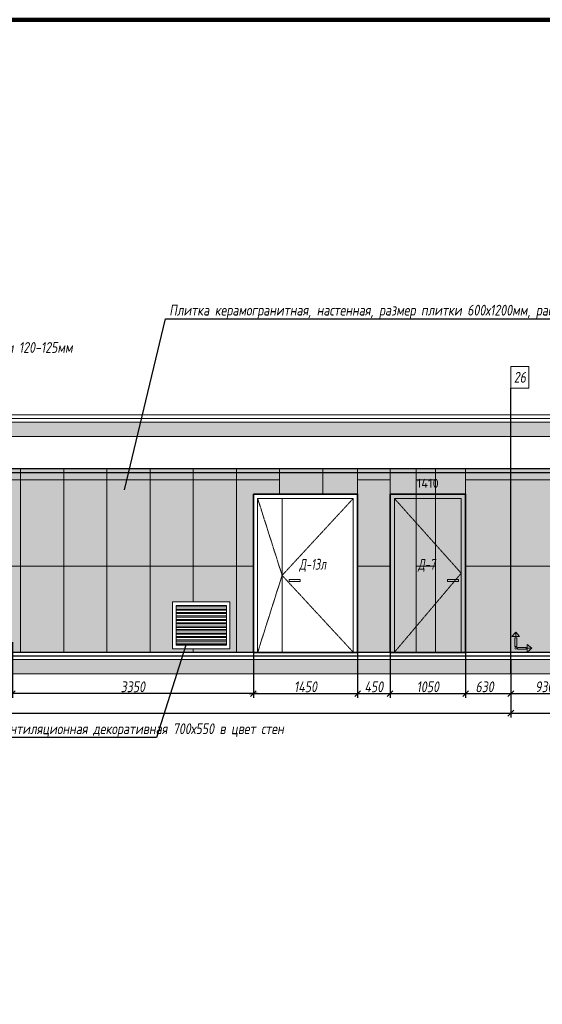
# Model space of a CAD drawing. Header units: millimetres. Extents: x -84210938 to 7466299, y -86687 to 22081.
# Tile 261 of 308: x 170528 to 177793, y 3671 to 17359. Entities that reach past the tile are written whole.
import ezdxf
from ezdxf import colors
from ezdxf.entities.mleader import LeaderData, LeaderLine
from ezdxf.math import Vec2, Vec3

# ---------------------------------------------------------------- set-up
doc = ezdxf.new("R2010")
doc.units = ezdxf.units.MM
doc.linetypes.add('( Hidden )', pattern=[0.375, 0.25, -0.125])
doc.linetypes.add('DASHDOT', pattern=[25.4, 12.7, -6.35, 0, -6.35])
doc.layers.get('Defpoints').update_dxf_attribs({"color": 31})
for name, color, linetype, lineweight in [('A-DETL-GENF', 7, 'Continuous', 5), ('dim_pot', 183, 'Continuous', 9), ('meb', 26, 'Continuous', 15), ('Двери', 7, 'Continuous', 5), ('Отделка стен', 253, 'Continuous', 0)]:
    doc.layers.add(name, color=color, linetype=linetype, lineweight=lineweight)
doc.layers.add('dim_razv', color=7, linetype='DASHDOT', lineweight=9, true_color=0x285228)
doc.layers.add('pol', color=7, linetype='Continuous', lineweight=15, true_color=0x55666d)
doc.styles.add('fl_iso paper', font='isocpeur.ttf', dxfattribs={"width": 0.8, "oblique": 10})
doc.styles.add('GODT type AU', font='isocpeur.ttf')
doc.styles.add('In tre', font='isocpeur.ttf', dxfattribs={"width": 0.8, "oblique": 10})
doc.dimstyles.new('In tre 1_50', dxfattribs={"dimtxt": 150, "dimasz": 80, "dimexe": 60, "dimexo": 10, "dimgap": 20, "dimtad": 1, "dimdec": 0, "dimrnd": 5, "dimzin": 0, "dimdsep": 46, "dimtxsty": 'fl_iso paper', "dimblk": 'OBLIQUE', "dimcen": 0, "dimdle": 60, "dimadec": 0, "dimazin": 0, "dimtfac": 1, "dimtdec": 0, "dimtofl": 0, "dimtmove": 1, "dimatfit": 1, "dimfxl": 40, "dimtolj": 1, "dimtzin": 0, "dimarcsym": 1})

# ---------------------------------------------------------------- blocks, each defined once
blk = doc.blocks.new('_Oblique')
at = {"color": 0, "linetype": 'ByBlock', "lineweight": -2}
blk.add_line((-0.5, -0.5), (0.5, 0.5), dxfattribs=at)
blk = doc.blocks.new('*D192')
at = {"layer": 'Defpoints', "color": 0, "linetype": 'ByBlock', "transparency": 16777216}
for p in [(177356, 8264), (179366, 8264), (179366, 7718)]:
    blk.add_point(p, dxfattribs=at)
at = {"layer": 'dim_razv', "color": 0, "linetype": 'ByBlock', "lineweight": -2, "transparency": 16777216}
for p, q in [((177356, 8254), (177356, 7658)), ((179366, 8254), (179366, 7658)), ((177296, 7718), (179426, 7718))]:
    blk.add_line(p, q, dxfattribs=at)
at = {"layer": 'dim_razv', "color": 0, "linetype": 'ByBlock', "lineweight": -2, "transparency": 16777216, "xscale": 80, "yscale": 80, "zscale": 80, "rotation": 180}
blk.add_blockref('_Oblique', (177356, 7718), dxfattribs=at)
at = {"layer": 'dim_razv', "color": 0, "linetype": 'ByBlock', "lineweight": -2, "transparency": 16777216, "xscale": 80, "yscale": 80, "zscale": 80}
blk.add_blockref('_Oblique', (179366, 7718), dxfattribs=at)
at = {"layer": 'dim_razv', "color": 0, "linetype": 'ByBlock', "transparency": 16777216, "insert": (178361, 7813), "char_height": 150, "attachment_point": 5, "style": 'fl_iso paper'}
blk.add_mtext('\\A1;2010', dxfattribs=at)
blk = doc.blocks.new('*D188')
at = {"layer": 'Defpoints', "color": 0, "linetype": 'ByBlock', "transparency": 16777216}
for p in [(175676, 8564), (176726, 8564), (176726, 7990)]:
    blk.add_point(p, dxfattribs=at)
at = {"layer": 'dim_razv', "color": 0, "linetype": 'ByBlock', "lineweight": -2, "transparency": 16777216}
for p, q in [((175676, 8554), (175676, 7930)), ((176726, 8554), (176726, 7930)), ((175616, 7990), (176786, 7990))]:
    blk.add_line(p, q, dxfattribs=at)
at = {"layer": 'dim_razv', "color": 0, "linetype": 'ByBlock', "lineweight": -2, "transparency": 16777216, "xscale": 80, "yscale": 80, "zscale": 80, "rotation": 180}
blk.add_blockref('_Oblique', (175676, 7990), dxfattribs=at)
at = {"layer": 'dim_razv', "color": 0, "linetype": 'ByBlock', "lineweight": -2, "transparency": 16777216, "xscale": 80, "yscale": 80, "zscale": 80}
blk.add_blockref('_Oblique', (176726, 7990), dxfattribs=at)
at = {"layer": 'dim_razv', "color": 0, "linetype": 'ByBlock', "transparency": 16777216, "insert": (176201, 8085), "char_height": 150, "attachment_point": 5, "style": 'fl_iso paper'}
blk.add_mtext('\\A1;1050', dxfattribs=at)
blk = doc.blocks.new('*D193')
at = {"layer": 'Defpoints', "color": 0, "linetype": 'ByBlock', "transparency": 16777216}
for p in [(176726, 8564), (177356, 8464), (177356, 7990)]:
    blk.add_point(p, dxfattribs=at)
at = {"layer": 'dim_razv', "color": 0, "linetype": 'ByBlock', "lineweight": -2, "transparency": 16777216}
for p, q in [((176726, 8554), (176726, 7930)), ((177356, 8454), (177356, 7930)), ((176666, 7990), (177416, 7990))]:
    blk.add_line(p, q, dxfattribs=at)
at = {"layer": 'dim_razv', "color": 0, "linetype": 'ByBlock', "lineweight": -2, "transparency": 16777216, "xscale": 80, "yscale": 80, "zscale": 80, "rotation": 180}
blk.add_blockref('_Oblique', (176726, 7990), dxfattribs=at)
at = {"layer": 'dim_razv', "color": 0, "linetype": 'ByBlock', "lineweight": -2, "transparency": 16777216, "xscale": 80, "yscale": 80, "zscale": 80}
blk.add_blockref('_Oblique', (177356, 7990), dxfattribs=at)
at = {"layer": 'dim_razv', "color": 0, "linetype": 'ByBlock', "transparency": 16777216, "insert": (176991, 8085), "char_height": 150, "attachment_point": 5, "style": 'fl_iso paper'}
blk.add_mtext('\\A1;630', dxfattribs=at)
blk = doc.blocks.new('*D195')
at = {"layer": 'Defpoints', "color": 0, "linetype": 'ByBlock', "transparency": 16777216}
for p in [(161756, 8264), (177356, 8254), (177356, 7718)]:
    blk.add_point(p, dxfattribs=at)
at = {"layer": 'dim_razv', "color": 0, "linetype": 'ByBlock', "lineweight": -2, "transparency": 16777216}
for p, q in [((161756, 8254), (161756, 7658)), ((177356, 8244), (177356, 7658)), ((161696, 7718), (177416, 7718))]:
    blk.add_line(p, q, dxfattribs=at)
at = {"layer": 'dim_razv', "color": 0, "linetype": 'ByBlock', "lineweight": -2, "transparency": 16777216, "xscale": 80, "yscale": 80, "zscale": 80, "rotation": 180}
blk.add_blockref('_Oblique', (161756, 7718), dxfattribs=at)
at = {"layer": 'dim_razv', "color": 0, "linetype": 'ByBlock', "lineweight": -2, "transparency": 16777216, "xscale": 80, "yscale": 80, "zscale": 80}
blk.add_blockref('_Oblique', (177356, 7718), dxfattribs=at)
at = {"layer": 'dim_razv', "color": 0, "linetype": 'ByBlock', "transparency": 16777216, "insert": (169556, 7813), "char_height": 150, "attachment_point": 5, "style": 'fl_iso paper'}
blk.add_mtext('\\A1;15600', dxfattribs=at)
blk = doc.blocks.new('*D221')
at = {"layer": 'Defpoints', "color": 0, "linetype": 'ByBlock', "transparency": 16777216}
for p in [(173776, 8564), (175226, 8564), (175226, 7990)]:
    blk.add_point(p, dxfattribs=at)
at = {"layer": 'dim_razv', "color": 0, "linetype": 'ByBlock', "lineweight": -2, "transparency": 16777216}
for p, q in [((173776, 8554), (173776, 7930)), ((175226, 8554), (175226, 7930)), ((173716, 7990), (175286, 7990))]:
    blk.add_line(p, q, dxfattribs=at)
at = {"layer": 'dim_razv', "color": 0, "linetype": 'ByBlock', "lineweight": -2, "transparency": 16777216, "xscale": 80, "yscale": 80, "zscale": 80, "rotation": 180}
blk.add_blockref('_Oblique', (173776, 7990), dxfattribs=at)
at = {"layer": 'dim_razv', "color": 0, "linetype": 'ByBlock', "lineweight": -2, "transparency": 16777216, "xscale": 80, "yscale": 80, "zscale": 80}
blk.add_blockref('_Oblique', (175226, 7990), dxfattribs=at)
at = {"layer": 'dim_razv', "color": 0, "linetype": 'ByBlock', "transparency": 16777216, "insert": (174501, 8085), "char_height": 150, "attachment_point": 5, "style": 'fl_iso paper'}
blk.add_mtext('\\A1;1450', dxfattribs=at)
blk = doc.blocks.new('*D222')
at = {"layer": 'Defpoints', "color": 0, "linetype": 'ByBlock', "transparency": 16777216}
for p in [(175226, 8564), (175676, 8564), (175676, 7990)]:
    blk.add_point(p, dxfattribs=at)
at = {"layer": 'dim_razv', "color": 0, "linetype": 'ByBlock', "lineweight": -2, "transparency": 16777216}
for p, q in [((175226, 8554), (175226, 7930)), ((175676, 8554), (175676, 7930)), ((175166, 7990), (175736, 7990))]:
    blk.add_line(p, q, dxfattribs=at)
at = {"layer": 'dim_razv', "color": 0, "linetype": 'ByBlock', "lineweight": -2, "transparency": 16777216, "xscale": 80, "yscale": 80, "zscale": 80, "rotation": 180}
blk.add_blockref('_Oblique', (175226, 7990), dxfattribs=at)
at = {"layer": 'dim_razv', "color": 0, "linetype": 'ByBlock', "lineweight": -2, "transparency": 16777216, "xscale": 80, "yscale": 80, "zscale": 80}
blk.add_blockref('_Oblique', (175676, 7990), dxfattribs=at)
at = {"layer": 'dim_razv', "color": 0, "linetype": 'ByBlock', "transparency": 16777216, "insert": (175451, 8085), "char_height": 150, "attachment_point": 5, "style": 'fl_iso paper'}
blk.add_mtext('\\A1;450', dxfattribs=at)
blk = doc.blocks.new('*D223')
at = {"layer": 'Defpoints', "color": 0, "linetype": 'ByBlock', "transparency": 16777216}
for p in [(178286, 8564), (177356, 8264), (178286, 7990)]:
    blk.add_point(p, dxfattribs=at)
at = {"layer": 'dim_razv', "color": 0, "linetype": 'ByBlock', "lineweight": -2, "transparency": 16777216}
for p, q in [((178286, 8554), (178286, 7930)), ((177356, 8254), (177356, 7930)), ((177296, 7990), (178346, 7990))]:
    blk.add_line(p, q, dxfattribs=at)
at = {"layer": 'dim_razv', "color": 0, "linetype": 'ByBlock', "lineweight": -2, "transparency": 16777216, "xscale": 80, "yscale": 80, "zscale": 80, "rotation": 180}
blk.add_blockref('_Oblique', (177356, 7990), dxfattribs=at)
at = {"layer": 'dim_razv', "color": 0, "linetype": 'ByBlock', "lineweight": -2, "transparency": 16777216, "xscale": 80, "yscale": 80, "zscale": 80}
blk.add_blockref('_Oblique', (178286, 7990), dxfattribs=at)
at = {"layer": 'dim_razv', "color": 0, "linetype": 'ByBlock', "transparency": 16777216, "insert": (177821, 8085), "char_height": 150, "attachment_point": 5, "style": 'fl_iso paper'}
blk.add_mtext('\\A1;930', dxfattribs=at)
blk = doc.blocks.new('1')
at = {"layer": 'pol', "linetype": 'ByBlock'}
h = blk.add_hatch(color=1, dxfattribs=at)
h.paths.add_polyline_path([(35776, 73135), (35803, 73135), (35803, 73259), (35776, 73259)])
h.paths.add_polyline_path([(35790, 73275), (35843, 73275), (35790, 73338)])
h.paths.add_polyline_path([(35790, 73275), (35736, 73275), (35790, 73338)])
edge = h.paths.add_edge_path()
edge.add_arc((35790, 73111), 13.4, 0, 360)
h = blk.add_hatch(color=1, dxfattribs=at)
h.paths.add_polyline_path([(35813, 73097), (35813, 73124), (35937, 73124), (35937, 73097)])
h.paths.add_polyline_path([(35952, 73111), (35952, 73164), (36016, 73111)])
h.paths.add_polyline_path([(35952, 73111), (35952, 73057), (36016, 73111)])
at = {"layer": 'pol', "color": 1, "linetype": 'ByBlock'}
for points in [[(35790, 73275), (35736, 73275), (35790, 73338), (35790, 73275)], [(35790, 73275), (35843, 73275), (35790, 73338), (35790, 73275)], [(35952, 73111), (35952, 73164), (36016, 73111), (35952, 73111)], [(35952, 73111), (35952, 73057), (36016, 73111), (35952, 73111)]]:
    blk.add_lwpolyline(points, dxfattribs=at)
for points in [[(35776, 73135), (35803, 73135), (35803, 73259), (35776, 73259)], [(35813, 73097), (35813, 73124), (35937, 73124), (35937, 73097)]]:
    blk.add_lwpolyline(points, close=True, dxfattribs=at)
blk.add_circle((35790, 73111), 13.4, dxfattribs=at)
blk = doc.blocks.new('*D750')
at = {"layer": 'Defpoints', "color": 0, "linetype": 'ByBlock', "transparency": 16777216}
for p in [(170426, 8714), (173776, 8564), (170426, 7990)]:
    blk.add_point(p, dxfattribs=at)
at = {"layer": 'dim_razv', "color": 0, "linetype": 'ByBlock', "lineweight": -2, "transparency": 16777216}
for p, q in [((170426, 8704), (170426, 7930)), ((173776, 8554), (173776, 7930)), ((173836, 7990), (170366, 7990))]:
    blk.add_line(p, q, dxfattribs=at)
at = {"layer": 'dim_razv', "color": 0, "linetype": 'ByBlock', "lineweight": -2, "transparency": 16777216, "xscale": 80, "yscale": 80, "zscale": 80, "rotation": 180}
blk.add_blockref('_Oblique', (170426, 7990), dxfattribs=at)
at = {"layer": 'dim_razv', "color": 0, "linetype": 'ByBlock', "lineweight": -2, "transparency": 16777216, "xscale": 80, "yscale": 80, "zscale": 80}
blk.add_blockref('_Oblique', (173776, 7990), dxfattribs=at)
at = {"layer": 'dim_razv', "color": 0, "linetype": 'ByBlock', "transparency": 16777216, "insert": (172101, 8085), "char_height": 150, "attachment_point": 5, "style": 'fl_iso paper'}
blk.add_mtext('\\A1;3350', dxfattribs=at)

msp = doc.modelspace()

# ---------------------------------------------------------------- hatches: boundary and pattern name
at = {"layer": 'A-DETL-GENF'}
h = msp.add_hatch(dxfattribs=at)
h.set_pattern_fill('ANSI35', color=256, scale=20, style=0)
h.set_pattern_definition([(45, (32373.26, 722.8), (-89.80256, 89.80256), []), (45, (32463.07, 722.8), (-89.80256, 89.80256), [158.75, -31.75, 0, -31.75])])
h.paths.add_polyline_path([(154647.4, 11564), (203744.9, 11564), (203744.9, 11764), (154647.4, 11764)])
h.paths.add_polyline_path([(154647.4, 8264), (203744.9, 8264), (203744.9, 8464), (154647.4, 8464)])
at = {"layer": 'dim_razv', "true_color": 0xeceae4, "transparency": 33554687}
h = msp.add_hatch(dxfattribs=at)
h.set_pattern_fill('AR-SAND', color=254, scale=3, angle=315)
h.paths.add_polyline_path([(155506, 8564), (155506, 11114), (162286, 11114), (162286, 8564), (161756, 8564), (161756, 10764), (160156, 10764), (160156, 8564)])
h.paths.add_polyline_path([(163986, 8564), (163986, 11114), (175676, 11114), (175676, 8564), (175226, 8564), (175226, 10764), (173776, 10764), (173776, 8564), (166506, 8564), (166506, 10744), (164546, 10744), (164546, 8564)])
h.paths.add_polyline_path([(172651, 8614), (173451, 8614), (173451, 9264), (172651, 9264)], flags=16)
h.paths.add_polyline_path([(176726, 11114), (178286, 11114), (178286, 8564), (176726, 8564)])
h.paths.add_polyline_path([(180496, 11114), (184626, 11114), (184626, 8564), (180496, 8564)])
h.paths.add_polyline_path([(185676, 11114), (197536, 11114), (197536, 8564), (185676, 8564)])
h.paths.add_polyline_path([(187286, 9994), (188036, 9994), (188036, 8644), (187286, 8644)], flags=16)
h.paths.add_polyline_path([(198586, 11114), (201931, 11114), (201931, 8564), (198586, 8564)])
h.paths.add_polyline_path([(200121, 9994), (200871, 9994), (200871, 8644), (200121, 8644)], flags=16)
h.paths.add_polyline_path([(202981, 11114), (203236, 11114), (203236, 8564), (202981, 8564)])
at = {"layer": 'dim_razv', "true_color": 0xcccccc}
h = msp.add_hatch(dxfattribs=at)
h.set_pattern_fill('AR-SAND', color=254, scale=3, angle=315)
h.set_pattern_definition([(352.5, (53849.76, -2574.63), (100.42605, 107.2144), [0, -115.824, 0, -129.54, 0, -123.825]), (322.5, (53849.76, -2574.63), (247.41986, 56.70328), [0, -62.484, 0, -104.394, 0, -40.005]), (282.5, (53783.49, -2508.36), (168.0997, -167.48995), [0, -38.1, 0, -137.16, 0, -179.07]), (272.5, (53783.49, -2508.36), (209.26523, -114.68433), [0, -19.05, 0, -89.916, 0, -102.87])])
h.paths.add_polyline_path([(174275.2, 9579), (174425.2, 9579), (174425.2, 9549), (174275.2, 9549)])
h = msp.add_hatch(dxfattribs=at)
h.set_pattern_fill('AR-SAND', color=254, scale=3, angle=315)
h.set_pattern_definition([(352.5, (55048.94, -2574.63), (100.42605, 107.2144), [0, -115.824, 0, -129.54, 0, -123.825]), (322.5, (55048.94, -2574.63), (247.41986, 56.70328), [0, -62.484, 0, -104.394, 0, -40.005]), (282.5, (54982.67, -2508.36), (168.0997, -167.48995), [0, -38.1, 0, -137.16, 0, -179.07]), (272.5, (54982.67, -2508.36), (209.26523, -114.68433), [0, -19.05, 0, -89.916, 0, -102.87])])
h.paths.add_polyline_path([(176476, 9579), (176626, 9579), (176626, 9549), (176476, 9549)])
at = {"layer": 'meb', "lineweight": 9, "true_color": 0x000000, "transparency": 33554687}
h = msp.add_hatch(dxfattribs=at)
h.set_pattern_fill('WOOD6', color=18, scale=500, angle=70, pattern_type=2)
h.set_pattern_definition([(65.6014, (22147.9, 13734.75), (171.008879, 469.846507), [32.596, -6486.6055]), (74.3987, (22185.486, 13721.068), (1582.275289, 5809.165425), [32.596, -6486.6065]), (66.9874, (21973.623, 13782.217), (171.0084906, 469.846981), [47.5655, -9465.5815]), (73.0127, (21945.432, 13792.478), (2608.34782, 8628.2388574), [47.5655, -9465.5825]), (65.4262, (22093.002, 13722.804), (2692.964117, 5936.9969055), [62.6995, -12477.2345]), (74.5739, (22219.86, 13676.631), (1582.2764426, 5809.1649888), [62.6995, -12477.2365]), (68.1525, (22005.649, 13738.635), (171.0092826, 469.8465317), [77.5405, -15430.521]), (71.8476, (21892.89, 13779.678), (4660.4585783, 14266.3986336), [77.5405, -15430.522]), (63.4182, (22045.162, 13737.556), (2008.926161, 4057.6106541), [65.4315, -13020.817]), (74.5739, (22271.544, 13657.82), (1582.2764426, 5809.1649888), [62.6995, -12477.2365]), (71.8476, (21852.954, 13794.214), (4660.4585783, 14266.3986336), [77.5405, -15430.522]), (70, (22158.25, 13361.2), (-469.8463, 171.01), [70, -430]), (70, (22106.57, 13380), (-469.8463, 171.01), [70, -430]), (70, (21989.1, 13422.74), (-469.8463, 171.01), [70, -430]), (69.209, (21915.3424, 13449.5903), (12954.03862925, 34127.60422081), [72.507, -72434.4025]), (69.5225, (21877.912, 13463.214), (171.01042241, 469.84603378), [100.0035, -59902.08]), (82.609, (21836.997, 13478.106), (4409.75308902, 34044.93653618), [48.674, -38890.441]), (61.4686, (21852.853, 13472.334), (1666.9538994, 3117.900554), [50.5595, -10061.3315]), (70.4775, (21813.7, 13486.585), (19880.30710864, 56082.73736222), [100.0035, -59902.08]), (70.7899, (21776.268, 13500.209), (11839.88184324, 34001.03541368), [72.507, -36430.962]), (70.7899, (21736.3314, 13514.745), (11839.88184324, 34001.03541368), [72.507, -36430.962]), (76.0724, (22013.051, 13488.52), (3378.7563056, 13668.722228), [118.163, -23514.439]), (63.9277, (22130.512, 13445.767), (4188.85944166, 8585.06869065), [118.163, -23514.4345]), (76.0724, (21941.079, 13517.376), (3378.7563056, 13668.722228), [118.163, -23514.439]), (63.9277, (21800.126, 13568.668), (4188.85944166, 8585.06869065), [118.163, -23514.4345]), (85.9453, (22092.3, 13523.525), (43.186263, 1580.547963), [36.4005, -3603.6525]), (80.954, (22057.263, 13485.73), (385.2068691, 2520.240605), [78.9385, -15708.7115]), (59.0461, (22094.85, 13472.05), (6795.4575344, 11360.9666392), [78.9385, -15708.706]), (80.954, (21912.897, 13556.898), (385.2068691, 2520.240605), [78.9385, -15708.7115]), (59.0461, (21847.119, 13580.84), (6795.4575344, 11360.9666392), [78.9385, -15708.706]), (74.7636, (21967.344, 13494.514), (1411.268487, 5339.318), [120.416, -5900.381]), (63.9277, (22182.195, 13426.956), (4188.85944166, 8585.06869065), [118.163, -23514.4345]), (63.9277, (21760.189, 13583.204), (4188.85944166, 8585.06869065), [118.163, -23514.4345]), (46.8016, (21864.2, 13569.3), (1794.733447, 2007.214747), [38.079, -3769.802]), (63.9911, (21843.258, 13526.375), (2179.9383233, 4527.455938), [47.7625, -9504.722]), (73.3664, (22033.606, 13406.546), (2266.322845, 7688.5481597), [82.6425, -8432.05]), (66.6337, (22062.073, 13396.185), (171.00869, 469.8466143), [82.6425, -8432.049]), (71.5911, (21948.389, 13437.562), (5515.5177835, 16615.6266733), [60.023, -17946.92]), (70, (22041.5, 13603.2), (-469.8463, 171.01), [62.5, -437.5]), (70, (22182.45, 13551.9), (-469.8463, 171.01), [62.5, -437.5]), (51.5652, (22124.8, 13642.06), (171.00867, 469.84671), [31.623, -1549.5145]), (63.2903, (22105.57, 13603.83), (2008.926495, 4057.6104033), [42.793, -8515.826]), (76.3401, (22094.876, 13559.835), (898.24016, 3929.77849), [45.277, -4482.415]), (80.6196, (22139.313, 13594.21), (385.2061187, 2520.240567), [40.697, -8098.712]), (92.6198, (22145.946, 13634.362), (-212.463999, 3801.952825), [32.5, -6467.497]), (70, (22069.67, 13563.7), (-469.8463, 171.01), [95, -405]), (70, (22135.45, 13539.75), (-469.8463, 171.01), [95, -405]), (73.3664, (21925.308, 13634.855), (2266.322845, 7688.5481597), [85.147, -8429.5455]), (66.6337, (21887.72, 13648.535), (171.00869, 469.8466143), [85.147, -8429.545]), (70, (22234.13, 13533.1), (-469.8463, 171.01), [62.5, -437.5]), (51.5652, (22092.3, 13523.53), (171.00867, 469.84671), [55.34, -1525.7975]), (65.2365, (22126.703, 13566.874), (171.009178, 469.846743), [30.104, -5990.692]), (77.4314, (21877.002, 13516.754), (1625.459454, 7389.714305), [57.987, -11539.4265]), (88.4349, (21889.62, 13573.35), (-127.82536, 1110.70212), [23.717, -1557.4215]), (63.66, (22062.87, 13661.94), (171.008346, 469.847107), [67.9155, -4459.7755]), (76.3401, (22203.82, 13610.637), (898.24016, 3929.77849), [67.9155, -4459.7765]), (71.273, (21969.521, 13632.065), (7054.6075495, 20844.2438088), [112.528, -22393.0265]), (68.7271, (21852.052, 13674.815), (171.0088508, 469.8466633), [112.528, -22393.0255]), (61.0275, (22102.166, 13652.957), (3162.809465, 5765.986942), [48.0885, -9569.6]), (70, (21999, 13610.7), (-469.8463, 171.01), [135, -365]), (76.3401, (22255.505, 13591.826), (898.24016, 3929.77849), [67.9155, -4459.7765]), (68.7271, (21812.115, 13689.351), (171.0088508, 469.8466633), [112.528, -22393.0255]), (60.5378, (22125.46, 13695.03), (171.009083, 469.84671), [45.6205, -2995.7595]), (70, (21949.7, 13716.44), (-469.8463, 171.01), [70, -430]), (70, (21921.5, 13726.7), (-469.8463, 171.01), [70, -430]), (79.211, (22167.944, 13629.016), (556.2152697, 2990.0877084), [93.7085, -18647.955]), (76.4916, (21893.8258, 13928.33), (14455.54399161, 60185.545455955), [57.862, -83980.958]), (76.4916, (21933.7628, 13913.794), (14455.54399161, 60185.545455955), [57.862, -83980.958]), (80.0418, (21970.6607, 13876.4108), (8425.60322164, 48013.86418706), [81.2445, -57297.7555]), (62.093, (21992.218, 13825.997), (6838.6377563, 12941.5171704), [121.152, -18051.623]), (63.5515, (22060.5792, 13867.627), (13892.44688303, 27933.073674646), [57.866, -89005.62]), (67.1373, (22090.471, 13832.803), (171.0122466, 469.845349), [50.0625, -9962.4325]), (71.7899, (22135.107, 13816.557), (4831.4685046, 14736.2447852), [80.039, -15927.7715]), (70, (22191.07, 13838.75), (-469.8463, 171.01), [40, -460]), (70, (22219.26, 13828.5), (-469.8463, 171.01), [40, -460]), (68.2101, (22247.87, 13775.515), (171.0098556, 469.8463527), [80.039, -15927.7715]), (68.2101, (22299.553, 13756.704), (171.0098556, 469.8463527), [80.039, -15927.7715]), (66.4238, (22119.077, 13779.825), (171.009185, 469.8468474), [40.078, -7975.5305]), (73.5763, (22236.538, 13737.072), (2095.3090965, 7218.702968), [40.078, -7975.5315]), (66.4238, (22034.504, 13810.606), (171.009185, 469.8468474), [40.078, -7975.5305]), (73.5763, (21917.044, 13853.355), (2095.3090965, 7218.702968), [40.078, -7975.5315]), (66.4238, (22161.363, 13764.434), (171.009185, 469.8468474), [40.078, -7975.5305]), (73.5763, (22194.252, 13752.463), (2095.3090965, 7218.702968), [40.078, -7975.5315]), (66.4238, (22074.44, 13796.07), (171.009185, 469.8468474), [40.078, -7975.5305]), (73.5763, (22288.22, 13718.26), (2095.3090965, 7218.702968), [40.078, -7975.5315]), (73.5763, (21877.107, 13867.89), (2095.3090965, 7218.702968), [40.078, -7975.5315]), (73.5763, (21959.33, 13837.968), (2095.3090965, 7218.702968), [40.078, -7975.5315]), (63.66, (22050.535, 13847.34), (171.008346, 469.847107), [22.6385, -4505.0525]), (76.3401, (21928.37, 13891.8), (898.24016, 3929.77849), [22.6385, -4505.0535]), (76.3401, (21888.435, 13906.34), (898.24016, 3929.77849), [22.6385, -4505.0535]), (70.2731, (22177.4, 13801.17), (-469.8466, 171.0099), [40.0005, -460.005]), (70, (22205.6, 13790.9), (-469.8463, 171.01), [40, -460]), (51.5652, (22009.12, 13923.6), (171.00867, 469.84671), [23.717, -1557.4205]), (92.6198, (22009.12, 13923.603), (-212.463999, 3801.952825), [24.375, -6475.622]), (71.5911, (22109.922, 13878.933), (5515.5177835, 16615.6266733), [30.012, -17976.931])])
h.paths.add_polyline_path([(175676, 10764), (176726, 10764), (176726, 11114), (175676, 11114)])
h.paths.add_polyline_path([(175676, 10764), (176726, 10764), (176726, 8564), (175676, 8564)])
at = {"layer": 'meb', "lineweight": 13, "transparency": 33554687}
h = msp.add_hatch(dxfattribs=at)
h.set_pattern_fill('ANSI32', color=256, scale=5, angle=135)
h.set_pattern_definition([(180, (-60361.067, 11864.37), (-4e-15, -47.625), []), (180, (-60376.94, 11880.247), (-4e-15, -47.625), [])])
h.paths.add_polyline_path([(172701, 8664), (173401, 8664), (173401, 9214), (172701, 9214)])

# ---------------------------------------------------------------- linework, layer by layer
at = {"lineweight": 13}
for points in [[(177356, 11114), (177356, 12237.6)], [(174176, 10704), (174176, 8564)], [(203436, 8514), (203744.9, 8514), (203744.9, 8464), (154647.4, 8464), (154647.4, 8514), (155306, 8514)], [(155506, 8514), (203236, 8514)]]:
    msp.add_lwpolyline(points, dxfattribs=at)
at = {"lineweight": 30}
for points in [[(177356, 8264), (177356, 12237.6)], [(203236, 8564), (155506, 8564)], [(155506, 8514), (203236, 8514)]]:
    msp.add_lwpolyline(points, dxfattribs=at)
at = {"lineweight": 13}
for points in [[(154647.4, 11814), (203744.9, 11814), (203744.9, 11864), (154647.4, 11864)], [(203744.9, 11764), (154647.4, 11764), (154647.4, 11814), (203744.9, 11814)], [(154647.4, 11564), (203744.9, 11564), (203744.9, 11764), (154647.4, 11764)], [(163986, 8564), (163986, 11114), (175676, 11114), (175676, 8564), (175226, 8564), (175226, 10764), (173776, 10764), (173776, 8564), (166506, 8564), (166506, 10744), (164546, 10744), (164546, 8564)], [(175676, 10764), (176726, 10764), (176726, 11114), (175676, 11114)], [(176726, 11114), (178286, 11114), (178286, 8564), (176726, 8564)], [(173836, 10704), (175166, 10704), (175166, 8564), (173836, 8564)], [(175736, 10704), (176666, 10704), (176666, 8564), (175736, 8564)], [(174275.2, 9579), (174425.2, 9579), (174425.2, 9549), (174275.2, 9549)], [(176476, 9579), (176626, 9579), (176626, 9549), (176476, 9549)], [(172651, 8614), (173451, 8614), (173451, 9264), (172651, 9264)], [(172701, 8664), (173401, 8664), (173401, 9214), (172701, 9214)], [(154647.4, 8264), (203744.9, 8264), (203744.9, 8464), (154647.4, 8464)]]:
    msp.add_lwpolyline(points, close=True, dxfattribs=at)
at = {"lineweight": 30}
msp.add_lwpolyline([(203236, 11114), (155506, 11114), (155506, 11064), (203236, 11064)], close=True, dxfattribs=at)
at = {"lineweight": 35}
for points in [[(173776, 10764), (175226, 10764), (175226, 8564), (173776, 8564)], [(175676, 10764), (176726, 10764), (176726, 8564), (175676, 8564)]]:
    msp.add_lwpolyline(points, close=True, dxfattribs=at)
at = {"linetype": '( Hidden )', "lineweight": 13, "ltscale": 10}
for points in [[(173836, 10704), (174176, 9634), (173836, 8564)], [(175166, 10704), (174176, 9634), (175166, 8564)], [(175736, 10704), (176666, 9664), (175736, 8564)]]:
    msp.add_lwpolyline(points, dxfattribs=at)
at = {"layer": 'Defpoints', "color": 1, "lineweight": 100}
msp.add_lwpolyline([(145825.4, -10016.5), (249195.3, -10016.5), (249195.3, 17359), (145825.4, 17359)], close=True, dxfattribs=at)
at = {"layer": 'dim_pot', "color": 10, "lineweight": 0}
msp.add_lwpolyline([(177356, 12537.6), (177606, 12537.6), (177606, 12237.6), (177356, 12237.6)], close=True, dxfattribs=at)
at = {"layer": 'Отделка стен', "transparency": 33554687}
for points in [[(169941, 11114), (169941, 10964), (170541, 10964), (170541, 11114)], [(170541, 11114), (170541, 10964), (171141, 10964), (171141, 11114)], [(171141, 11114), (171141, 10964), (171741, 10964), (171741, 11114)], [(171741, 11114), (171741, 10964), (172341, 10964), (172341, 11114)], [(172341, 11114), (172341, 10964), (172941, 10964), (172941, 11114)], [(172941, 11114), (172941, 10964), (173541, 10964), (173541, 11114)], [(174141, 11114), (174141, 10764), (174741, 10764), (174741, 11114)], [(174741, 11114), (174741, 10764), (175226, 10764), (175226, 11114)], [(175226, 11114), (175226, 10964), (175676, 10964), (175676, 11114)], [(176041, 11114), (176041, 10964), (176306, 10964), (176306, 11114)], [(176726, 11114), (176726, 10964), (177356, 10964), (177356, 11114)], [(177356, 11114), (177356, 10964), (177956, 10964), (177956, 11114)], [(169941, 10964), (169941, 9764), (170541, 9764), (170541, 10964)], [(170541, 10964), (170541, 9764), (171141, 9764), (171141, 10964)], [(171141, 10964), (171141, 9764), (171741, 9764), (171741, 10964)], [(171741, 10964), (171741, 9764), (172341, 9764), (172341, 10964)], [(176041, 10964), (176041, 9764), (176306, 9764), (176306, 10964)], [(176726, 10964), (176726, 9764), (177356, 9764), (177356, 10964)], [(177356, 10964), (177356, 9764), (177956, 9764), (177956, 10964)], [(169941, 9764), (169941, 8564), (170541, 8564), (170541, 9764)], [(170541, 9764), (170541, 8564), (171141, 8564), (171141, 9764)], [(171141, 9764), (171141, 8564), (171741, 8564), (171741, 9764)], [(171741, 9764), (171741, 8564), (172341, 8564), (172341, 9764)], [(175226, 9764), (175226, 8564), (175676, 8564), (175676, 9764)], [(176041, 9764), (176041, 8564), (176306, 8564), (176306, 9764)], [(176726, 9764), (176726, 8564), (177356, 8564), (177356, 9764)], [(177356, 9764), (177356, 8564), (177956, 8564), (177956, 9764)]]:
    msp.add_lwpolyline(points, close=True, dxfattribs=at)
for points in [[(174141, 10764), (174141, 11114), (173541, 11114), (173541, 10964), (173656, 10964)], [(172941, 10364), (172941, 10964), (172341, 10964), (172341, 9764), (173541, 9764)], [(173481, 9764), (173541, 9764), (173541, 10964), (172941, 10964), (172941, 9264)], [(174141, 10964), (173541, 10964), (173541, 9764), (173776, 9764)], [(175226, 9764), (175676, 9764), (175676, 10964), (175226, 10964), (175226, 10764)], [(172681, 9764), (172341, 9764), (172341, 8564), (172941, 8564), (172941, 8614)], [(172941, 8614), (172941, 8564), (173541, 8564), (173541, 9764), (173481, 9764)], [(173656, 9764), (173541, 9764), (173541, 8564), (174141, 8564)]]:
    msp.add_lwpolyline(points, dxfattribs=at)

# ---------------------------------------------------------------- block references
at = {"linetype": 'ByBlock', "xscale": 0.9938708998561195, "yscale": 0.9938708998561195, "zscale": 0.9938708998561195}
msp.add_blockref('1', (141853.2, -64042.3), dxfattribs=at)

# ---------------------------------------------------------------- texts
at = {"layer": 'dim_pot', "color": 10, "lineweight": 0, "insert": (177481, 12387.6), "char_height": 150, "attachment_point": 5, "style": 'fl_iso paper'}
msp.add_mtext_dynamic_manual_height_columns('26', width=190.261, gutter_width=1350, heights=[0], dxfattribs=at)
at = {"layer": 'dim_razv', "color": 254, "true_color": 0xcccccc, "insert": (176201, 10914), "char_height": 125, "attachment_point": 5, "style": 'GODT type AU'}
msp.add_mtext_dynamic_manual_height_columns('1410', width=166.384, gutter_width=12.5, heights=[0], dxfattribs=at)
at = {"layer": 'Двери', "lineweight": 0, "char_height": 150, "attachment_point": 5, "style": 'fl_iso paper'}
for s, insert in [('{\\W0.7;Д-13л}', (174600.3, 9773.4)), ('{\\W0.7;Д-7}', (176185.1, 9773.4))]:
    msp.add_mtext_dynamic_manual_height_columns(s, width=190.261, gutter_width=1350, heights=[0], dxfattribs=dict(at, insert=insert))

# ---------------------------------------------------------------- dimensions: what is measured, and where the dimension line sits
at = {"layer": 'dim_razv', "linetype": 'ByBlock'}
for base, p1, p2, picture, middle in [((170426, 7989.8), (173776, 8564), (170426, 8714), '*D750', (172101, 8084.8)), ((175226, 7989.8), (173776, 8564), (175226, 8564), '*D221', (174501, 8084.8)), ((175676, 7989.8), (175226, 8564), (175676, 8564), '*D222', (175451, 8084.8)), ((176726, 7989.8), (175676, 8564), (176726, 8564), '*D188', (176201, 8084.8)), ((178286, 7989.8), (177356, 8264), (178286, 8564), '*D223', (177821, 8084.8)), ((177356, 7717.8), (161756, 8264), (177356, 8254), '*D195', (169556, 7812.8)), ((179366, 7717.8), (177356, 8264), (179366, 8264), '*D192', (178361, 7812.8))]:
    dim = msp.add_linear_dim(base=base, p1=p1, p2=p2, dimstyle='In tre 1_50', dxfattribs=at)
    dim.commit()
    dim.dimension.update_dxf_attribs({"geometry": picture, "text_midpoint": middle})
dim = msp.add_linear_dim(base=(177356, 7989.8), p1=(176726, 8564), p2=(177356, 8464), dimstyle='In tre 1_50', dxfattribs=at)
dim.commit()
dim.dimension.update_dxf_attribs({"geometry": '*D193', "text_midpoint": (176991, 7989.8), "dimtype": 160})

# ---------------------------------------------------------------- leaders
at = {"layer": 'dim_razv', "color": 0, "linetype": 'ByBlock'}
ml = msp.add_multileader_mtext('Standard', dxfattribs=at)
ml.set_content('Плитка керамогранитная, настенная, размер плитки 600х1200мм, расположить вертикально', style='In tre')
ml.set_leader_properties()
ml.build(insert=Vec2(0, 0))
ml.multileader.update_dxf_attribs({"text_left_attachment_type": 6, "text_right_attachment_type": 6, "dogleg_length": 1, "arrow_head_size": 0, "scale": 50})
ctx = ml.context
ctx.base_point, ctx.scale, ctx.char_height, ctx.arrow_head_size, ctx.landing_gap_size, ctx.plane_origin = Vec3(172602.6, 13201.1), 50, 150, 0, 4.5, Vec3(174616.7, 12398)
ctx.left_attachment, ctx.right_attachment = 6, 6
notes = []
notes.append((ctx, [(1, (1, 1, 0), (172552.6, 13201.1), (1, 0), 50, [(1, [(171985.4, 10824.6)], 0, [])])]))
ctx.mtext.insert, ctx.mtext.width, ctx.mtext.defined_height, ctx.mtext.flow_direction = Vec3(172607.1, 13396.1), 3060.297, 696.6, 5
ml = msp.add_multileader_mtext('Standard', dxfattribs=at)
ml.set_content('Потолок подвесной, реечный\\Pрейка 50х50 белого цвета, шаг рейки 120-125мм', style='In tre')
ml.set_leader_properties()
ml.build(insert=Vec2(0, 0))
ml.multileader.update_dxf_attribs({"text_left_attachment_type": 6, "text_right_attachment_type": 6, "dogleg_length": 1, "arrow_head_size": 0, "scale": 50})
ctx = ml.context
ctx.base_point, ctx.scale, ctx.char_height, ctx.arrow_head_size, ctx.landing_gap_size, ctx.plane_origin = Vec3(167536.3, 12932.2), 50, 150, 0, 4.5, Vec3(176183.4, 11137.7)
ctx.left_attachment, ctx.right_attachment = 6, 6
notes.append((ctx, [(0, (1, 1, 0), (169788.2, 12932.2), (-1, 0), 50, [(1, [(169971, 11114)], 0, [])])]))
ctx.mtext.insert, ctx.mtext.width, ctx.mtext.defined_height, ctx.mtext.flow_direction = Vec3(167540.8, 13127.2), 2509.515, 696.6, 5
ml = msp.add_multileader_mtext('Standard', dxfattribs=at)
ml.set_content('Решетка вентиляционная декоративная 850х400 в цвет стен', style='In tre')
ml.set_leader_properties()
ml.build(insert=Vec2(0, 0))
ml.multileader.update_dxf_attribs({"text_left_attachment_type": 6, "text_right_attachment_type": 6, "dogleg_length": 1, "arrow_head_size": 0, "scale": 50})
ctx = ml.context
ctx.base_point, ctx.scale, ctx.char_height, ctx.arrow_head_size, ctx.landing_gap_size, ctx.plane_origin = Vec3(160385.8, 12847.8), 50, 150, 0, 4.5, Vec3(169956.1, 10760)
ctx.left_attachment, ctx.right_attachment = 6, 6
notes.append((ctx, [(0, (1, 1, 0), (163293.1, 12847.8), (-1, 0), 50, [(1, [(163651, 11517.5)], 0, [])])]))
ctx.mtext.insert, ctx.mtext.width, ctx.mtext.defined_height, ctx.mtext.flow_direction = Vec3(160390.3, 13042.8), 2996.732, 696.6, 5
ml = msp.add_multileader_mtext('Standard', dxfattribs=at)
ml.set_content('Зеркало на стене, выполнить в один уровень с отделкой стен', style='In tre')
ml.set_leader_properties()
ml.build(insert=Vec2(0, 0))
ml.multileader.update_dxf_attribs({"text_left_attachment_type": 6, "text_right_attachment_type": 6, "dogleg_length": 1, "arrow_head_size": 0, "scale": 50})
ctx = ml.context
ctx.base_point, ctx.scale, ctx.char_height, ctx.arrow_head_size, ctx.landing_gap_size, ctx.plane_origin = Vec3(159178.8, 7381.7), 50, 150, 0, 4.5, Vec3(168730.8, 5587.2)
ctx.left_attachment, ctx.right_attachment = 6, 6
notes.append((ctx, [(0, (1, 1, 0), (162071.4, 7381.7), (-1, 0), 20, [(1, [(163189.1, 8664)], 0, [])])]))
ctx.mtext.insert, ctx.mtext.width, ctx.mtext.defined_height, ctx.mtext.flow_direction = Vec3(159183.3, 7576.7), 3043.138, 696.6, 5
ml = msp.add_multileader_mtext('Standard', dxfattribs=at)
ml.set_content('Решетка вентиляционная декоративная 700х550 в цвет стен', style='In tre')
ml.set_leader_properties()
ml.build(insert=Vec2(0, 0))
ml.multileader.update_dxf_attribs({"text_left_attachment_type": 6, "text_right_attachment_type": 6, "dogleg_length": 1, "arrow_head_size": 0, "scale": 50})
ctx = ml.context
ctx.base_point, ctx.scale, ctx.char_height, ctx.arrow_head_size, ctx.landing_gap_size, ctx.plane_origin = Vec3(169534.2, 7381.7), 50, 150, 0, 4.5, Vec3(178397.5, 5587.2)
ctx.left_attachment, ctx.right_attachment = 6, 6
notes.append((ctx, [(0, (1, 1, 0), (172429.5, 7381.7), (-1, 0), 50, [(1, [(172835.9, 8664)], 0, [])])]))
ctx.mtext.insert, ctx.mtext.width, ctx.mtext.defined_height, ctx.mtext.flow_direction = Vec3(169538.7, 7576.7), 3043.138, 696.6, 5
for ctx, leaders in notes:
    for number, flags, end, landing, length, lines in leaders:
        leader = LeaderData()
        leader.index, (leader.has_last_leader_line, leader.has_dogleg_vector, leader.attachment_direction) = number, flags
        leader.last_leader_point, leader.dogleg_vector, leader.dogleg_length = Vec3(end), Vec3(landing), length
        for number, points, colour, breaks in lines:
            line = LeaderLine()
            line.index, line.vertices, line.color, line.breaks = number, Vec3.list(points), colors.encode_raw_color(colour), breaks
            leader.lines.append(line)
        ctx.leaders.append(leader)

doc.saveas('drawing.dxf')
